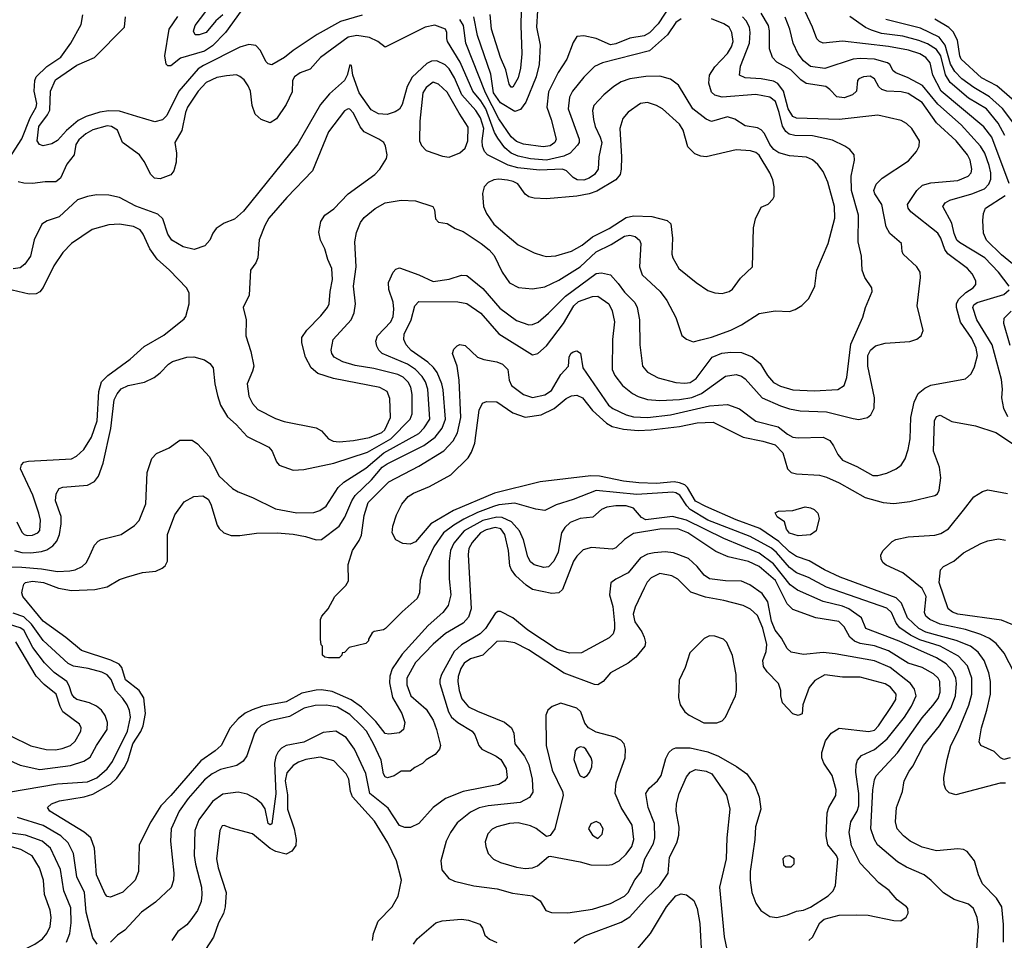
# Model space of a CAD drawing. Extents: x 997028 to 1115134, y 536408 to 618974.
# Tile 383 of 473: x 1064102 to 1069658, y 598976 to 604168. Entities that reach past the tile are written whole.
import ezdxf

# ---------------------------------------------------------------- set-up
doc = ezdxf.new("R2010")
doc.units = 0

msp = doc.modelspace()

# ---------------------------------------------------------------- linework, layer by layer
at = {"layer": '0CON10XD'}
for points in [[(1067029.3, 604315), (1067018.8, 604125), (1067039.7, 604025), (1067033.1, 603915), (1067015.8, 603845), (1066957.9, 603702.1), (1066928.2, 603661.8), (1066895, 603650), (1066815, 603699.3), (1066775.6, 603755), (1066760.7, 603860.7), (1066685, 604078.1), (1066664, 604185)], [(1066934.4, 604305), (1066930, 604135), (1066934.7, 603975), (1066927.5, 603895), (1066915, 603840.8), (1066885, 603788), (1066875, 603788), (1066864.7, 603804.7), (1066845.3, 603885.3), (1066815.4, 603955), (1066763.6, 604115), (1066757.4, 604197.4)], [(1065248.6, 604195), (1065208.8, 604161.2), (1065155, 604096.2), (1065115, 604082.2), (1065093, 604083), (1065083.3, 604103.3), (1065092.9, 604135), (1065188, 604262)], [(1067772.5, 604247.5), (1067705, 604144), (1067655, 604094.3), (1067625, 604076.8), (1067545, 604064.2), (1067465, 604031.8), (1067435, 604025.8), (1067355, 604062.1), (1067285, 604076.9), (1067246, 604074), (1067225, 604040), (1067189.6, 603945), (1067140.7, 603869.3), (1067085, 603762), (1067077.1, 603675), (1067100.3, 603605), (1067129.6, 603495), (1067121.5, 603475), (1067095, 603456.3), (1067055, 603450.6), (1066945.5, 603465.5), (1066905, 603481.9), (1066875, 603507.1), (1066805, 603608.6), (1066729.8, 603755), (1066619, 604035), (1066605.7, 604135.7), (1066585, 604168.4)], [(1064035, 601082.5), (1064115, 601079.8), (1064225, 601071.7), (1064315, 601056.3), (1064385, 601059.7), (1064415, 601065.9), (1064454.3, 601085), (1064476.7, 601105), (1064490.8, 601129.2), (1064523.8, 601205), (1064545, 601226.7), (1064562.7, 601237.3), (1064675, 601265.7), (1064750.8, 601315), (1064777, 601343), (1064813.1, 601436.9), (1064822.2, 601615), (1064847.3, 601692.7), (1064875, 601721.2), (1064945, 601753.8), (1065005, 601796.2), (1065075, 601796.2), (1065105, 601776.7), (1065173.6, 601703.6), (1065226.2, 601596.2), (1065302.9, 601525), (1065335, 601505.6), (1065415, 601474.3), (1065545, 601409.2), (1065666.2, 601386.2), (1065761.1, 601388.9), (1065795, 601399.2), (1065831.2, 601425), (1065899.9, 601530.1), (1065930.3, 601559.7), (1066055, 601638.3), (1066157.3, 601725), (1066354.7, 601835), (1066384.3, 601865.7), (1066416.1, 601915), (1066405.2, 602085), (1066391.6, 602125), (1066372.7, 602155), (1066334.7, 602195), (1066291.1, 602225), (1066148.1, 602285), (1066127.8, 602305), (1066117, 602327), (1066112.5, 602355), (1066121.8, 602385), (1066196, 602465), (1066208.7, 602495), (1066213.9, 602535), (1066210, 602575), (1066184.5, 602645.5), (1066182.2, 602685), (1066210, 602745), (1066225, 602760.8), (1066245, 602768.6), (1066355, 602730), (1066435, 602692.3), (1066525, 602705.4), (1066595, 602728.1), (1066625, 602725.6), (1066715, 602651.8), (1066810.7, 602540.7), (1066905, 602472.2), (1066975, 602447.8), (1066995, 602448.7), (1067027, 602463), (1067085, 602512.1), (1067181.3, 602608.7), (1067355, 602736.5), (1067385, 602739.6), (1067435, 602728.5), (1067479.6, 602679.6), (1067515, 602631.8), (1067572.3, 602572.3), (1067587.1, 602545), (1067599.6, 602475), (1067600.9, 602335), (1067616.7, 602215), (1067645, 602180), (1067705, 602147.5), (1067805, 602122.5), (1067855, 602117.3), (1067885, 602121.3), (1067919.2, 602145), (1068010, 602265), (1068063.4, 602286.6), (1068115, 602293.4), (1068175, 602290.4), (1068235, 602267.1), (1068279.5, 602229.5), (1068321, 602161), (1068355, 602122.5), (1068395, 602102.2), (1068465, 602080.3), (1068585, 602075.3), (1068717.6, 602082.4), (1068754.7, 602105.3), (1068769.9, 602150.1), (1068791.1, 602338.9), (1068860.3, 602489.7), (1068874, 602545), (1068912.5, 602635), (1068910.8, 602655), (1068870, 602715), (1068855.6, 602755), (1068851.9, 602835), (1068834, 602915), (1068835.3, 603064.7), (1068794.7, 603205), (1068794, 603285), (1068811.9, 603375), (1068810.8, 603405), (1068785.4, 603435.4), (1068758, 603455), (1068687.8, 603487.8), (1068575, 603512.6), (1068475, 603515.3), (1068442.9, 603522.9), (1068425, 603537.7), (1068406.7, 603566.7), (1068387.1, 603645), (1068367.2, 603707.2), (1068335, 603731.1), (1068255, 603746.6), (1068065, 603731.6), (1068025, 603742.5), (1068005, 603759.2), (1067990.5, 603810.5), (1067993.9, 603855), (1068025, 603902.1), (1068095, 603976.9), (1068118.3, 604015), (1068127.6, 604045), (1068120.5, 604095), (1068104.7, 604125), (1068075, 604144.8), (1068005, 604172)], [(1064041.9, 603385), (1064115, 603496.7), (1064160.4, 603615), (1064195.3, 603675), (1064198.4, 603695), (1064184.6, 603765), (1064187.5, 603825), (1064194.4, 603845), (1064256, 603904), (1064335, 603956), (1064390.3, 604035), (1064448.9, 604141.1), (1064458.9, 604195)], [(1067835, 604172.8), (1067805, 604151.5), (1067756.8, 604083.2), (1067655, 603992.4), (1067390, 603925), (1067345.3, 603904.7), (1067285, 603844.5), (1067221.2, 603765), (1067205, 603731.2), (1067196.7, 603665), (1067259.7, 603495), (1067259.3, 603475), (1067250.4, 603459.6), (1067207.5, 603415), (1067172.3, 603397.7), (1067075, 603375.7), (1066985, 603383), (1066915, 603398.8), (1066875, 603416), (1066840.2, 603445), (1066799.3, 603499.3), (1066781.6, 603531.6), (1066732.7, 603665), (1066705, 603709.6), (1066659, 603765), (1066588, 603928), (1066516.2, 604045), (1066512.5, 604062.5), (1066512.2, 604095), (1066504.2, 604115), (1066445, 604136.4), (1066390.8, 604125), (1066165, 604012.5), (1066122.5, 604045), (1066075, 604066.7), (1066005, 604079.2), (1065955, 604069.7), (1065799.5, 603955), (1065741.7, 603888.3), (1065685, 603868.2), (1065653.1, 603845), (1065642.2, 603825), (1065638.9, 603761.1), (1065605, 603690), (1065551.1, 603608.9), (1065515, 603586), (1065464.5, 603604.5), (1065431.4, 603635), (1065413.3, 603685), (1065404.6, 603765), (1065391.8, 603795), (1065368, 603828), (1065345, 603848.2), (1065325, 603856.1), (1065268.5, 603851.5), (1065215, 603841.5), (1065155, 603813.8), (1065109.7, 603765), (1065048.7, 603675), (1065037.1, 603645), (1065016.7, 603543.3), (1064978.2, 603475), (1064986, 603416), (1064984.6, 603365), (1064972.5, 603315), (1064955, 603293.1), (1064895, 603270.5), (1064862.9, 603275), (1064841.8, 603295), (1064805, 603368.9), (1064778.9, 603405), (1064683.1, 603475), (1064654.4, 603545), (1064620.8, 603565), (1064595, 603569.3), (1064515, 603547.6), (1064475, 603524.2), (1064435, 603490.8), (1064419.6, 603465), (1064408.9, 603405), (1064367.5, 603352.5), (1064331.5, 603275), (1064306.4, 603253.6), (1064245, 603253.8), (1064175, 603244.7), (1064125, 603245.3), (1064092.9, 603252.9)], [(1067140.4, 601165), (1067115.2, 601114.8), (1067085, 601082.9), (1067059.1, 601079.1), (1067005, 601092.9), (1066985, 601110), (1066969, 601139), (1066944.2, 601235), (1066922.2, 601285), (1066876.5, 601336.5), (1066825, 601360.5), (1066795, 601363.3), (1066715, 601342.9), (1066610.5, 601285), (1066551.7, 601215), (1066533.8, 601175), (1066525.9, 601115), (1066525.3, 601015), (1066535.3, 600925), (1066519.3, 600865), (1066490.4, 600825), (1066407.8, 600752.2), (1066259.7, 600590.3), (1066203, 600507), (1066190.8, 600465), (1066189.1, 600429.1), (1066205.5, 600345.5), (1066258.9, 600255), (1066275.4, 600205), (1066267.5, 600165), (1066245, 600145.5), (1066185, 600138.2), (1066165, 600142.3), (1066111.1, 600211.1), (1066031.2, 600291.2), (1065972.1, 600332.1), (1065865, 600378.8), (1065805, 600388.8), (1065775, 600386.8), (1065695, 600370), (1065605, 600320.2), (1065472.8, 600297.2), (1065413.1, 600276.9), (1065375, 600256.7), (1065334.3, 600225.7), (1065290, 600175), (1065239.6, 600075), (1065205, 600044), (1065125, 599989.3), (1064955, 599792.3), (1064898.2, 599735), (1064842.7, 599645), (1064775.6, 599515), (1064772.2, 599365), (1064753.9, 599316.1), (1064685, 599247.8), (1064615, 599218.9), (1064595, 599223.1), (1064585, 599236.9), (1064535.8, 599345), (1064524.7, 599495), (1064503.2, 599553.2), (1064465.7, 599585.7), (1064271.9, 599705), (1064258.6, 599725), (1064280.8, 599745), (1064326.9, 599763.1), (1064466, 599785), (1064515, 599800.5), (1064615, 599857.5), (1064649.6, 599890.4), (1064692, 599948), (1064712.2, 599987.8), (1064740.8, 600085), (1064786.5, 600153.5), (1064799.6, 600185), (1064811.6, 600255), (1064803.1, 600343.1), (1064775.9, 600385.9), (1064699.2, 600445), (1064678.2, 600515), (1064663.2, 600533.2), (1064616, 600556), (1064450.8, 600610.8), (1064363.2, 600683.2), (1064235, 600775.3), (1064120.5, 600915), (1064114.5, 600935), (1064118.9, 600955), (1064125.5, 600984.5), (1064135, 600994.3), (1064175, 601001.4), (1064236, 600995), (1064322, 600962), (1064395, 600948.7), (1064526.1, 600953.9), (1064595, 600970), (1064665, 601010.5), (1064705, 601024.5), (1064795, 601050.6), (1064871.2, 601058.8), (1064905.7, 601074.3), (1064922.3, 601087.7), (1064936.2, 601115), (1064936.9, 601265), (1064977.5, 601375), (1065030.1, 601449.9), (1065085, 601478.5), (1065135, 601482.1), (1065165, 601464.4), (1065180, 601435), (1065217.1, 601317.1), (1065227.7, 601297.7), (1065253.4, 601273.4), (1065295, 601260), (1065345, 601260), (1065437.6, 601272.4), (1065554.5, 601274.5), (1065645, 601267.1), (1065715, 601254.4), (1065775, 601234.4), (1065805, 601235.7), (1065905, 601311.1), (1065937.4, 601362.6), (1065975.7, 601455), (1065994.2, 601485), (1066087.2, 601572.8), (1066147.6, 601645), (1066175, 601664), (1066382.4, 601767.6), (1066446.5, 601813.5), (1066485.2, 601864.8), (1066504.4, 601915), (1066490.7, 602080.7), (1066484.7, 602115.3), (1066457.6, 602177.6), (1066437.2, 602207.2), (1066405, 602235.8), (1066311.9, 602301.9), (1066282.7, 602335), (1066269.1, 602365), (1066270.6, 602395), (1066311.9, 602475), (1066331.5, 602555), (1066355, 602578.8), (1066575, 602577.1), (1066625, 602566.7), (1066705, 602512.5), (1066805, 602397.1), (1066995, 602278.8), (1067025, 602286), (1067075, 602328.9), (1067170.9, 602455), (1067228.1, 602555), (1067255, 602579), (1067335, 602607.6), (1067365, 602608.5), (1067426.7, 602565), (1067445.3, 602525.3), (1067458.2, 602465), (1067446.2, 602365), (1067444.6, 602195), (1067460.7, 602160.7), (1067503.3, 602105), (1067559.9, 602059.9), (1067592.6, 602042.6), (1067645, 602026.7), (1067715, 602021.2), (1067825, 602026.5), (1067895, 602037), (1067949.9, 602060.1), (1068085, 602158.2), (1068145, 602167.1), (1068175, 602158.2), (1068195, 602142.5), (1068291.1, 602035), (1068395, 601990.6), (1068445, 601973.4), (1068505, 601962.9), (1068654, 601956), (1068805, 601919.1), (1068837.4, 601912.6), (1068885, 601924.2), (1068905, 601938.8), (1068923.6, 601976.4), (1068926.2, 602035), (1068887.5, 602215), (1068888.1, 602275), (1068902, 602305), (1068931.5, 602328.5), (1068985, 602343.3), (1069125, 602353.3), (1069164.4, 602365.6), (1069188.8, 602385), (1069200, 602415), (1069165.8, 602555), (1069185.7, 602714.3), (1069182.5, 602745), (1069164, 602775), (1069087.5, 602845), (1069080.7, 602860.7), (1069077.5, 602905), (1069012.6, 602962.6), (1068990.6, 603000.6), (1068966.5, 603125), (1068927.8, 603185), (1068921.5, 603205), (1068935, 603240), (1068968.6, 603275), (1069117.3, 603372.7), (1069162.9, 603425), (1069177.1, 603455), (1069180, 603485), (1069135.3, 603555.3), (1069105, 603582.9), (1069075, 603598.9), (1068945, 603630.4), (1068725, 603605.8), (1068485, 603613.2), (1068465, 603621.9), (1068437.3, 603665), (1068411.6, 603765), (1068379, 603809), (1068355, 603821.4), (1068285, 603834.8), (1068195, 603840), (1068164.4, 603855), (1068169.6, 603905), (1068220, 604035), (1068223.6, 604096.4), (1068220.9, 604125), (1068202.1, 604162.1), (1068181.2, 604185)], [(1066035, 604192.8), (1065912.1, 604157.9), (1065780.8, 604085), (1065645.3, 603994.7), (1065596.9, 603955), (1065525, 603913.9), (1065505, 603919.1), (1065491.5, 603931.5), (1065461.5, 603995), (1065435, 604023.1), (1065395, 604027.8), (1065345, 604012.5), (1065139.6, 603910.4), (1065109.9, 603890.1), (1065000.3, 603765), (1064931.6, 603628.4), (1064907.4, 603602.6), (1064865, 603592.7), (1064762.8, 603622.8), (1064665, 603651.6), (1064605, 603653.9), (1064555, 603647), (1064477.3, 603622.7), (1064431.3, 603598.7), (1064366.9, 603543.1), (1064315, 603486.8), (1064282.8, 603467.2), (1064235, 603455.7), (1064213.8, 603465), (1064201.6, 603485), (1064210.8, 603565), (1064259.3, 603630.7), (1064271.7, 603658.3), (1064276.6, 603765), (1064305, 603829.6), (1064425, 603910.8), (1064525, 603955.6), (1064694, 604125), (1064700, 604185)], [(1065352.2, 604217.8), (1065263.3, 604096.7), (1065189.3, 604020.7), (1065145, 603990.4), (1065008.7, 603951.3), (1064955, 603908), (1064938.3, 603908.3), (1064927.7, 603917.7), (1064921.4, 603965), (1064945.4, 604115), (1064994.8, 604185.2)], [(1068694.6, 601765), (1068717.9, 601715), (1068744.1, 601684.1), (1068825, 601648.5), (1068915, 601597.9), (1068945, 601597.1), (1068995, 601610), (1069048, 601635), (1069075, 601655.8), (1069098.6, 601691.4), (1069115.5, 601745), (1069127.1, 601805), (1069129.6, 601925), (1069149.7, 602010.3), (1069170.9, 602059.1), (1069210, 602090), (1069243.6, 602106.4), (1069437.9, 602142.1), (1069470, 602170), (1069490.2, 602209.8), (1069505.8, 602274.2), (1069499.5, 602315), (1069475, 602369.5), (1069411.4, 602461.4), (1069387.7, 602545), (1069388.8, 602565), (1069399.5, 602590.5), (1069441.2, 602628.8), (1069481.5, 602655), (1069496.2, 602675), (1069497.1, 602695), (1069477.3, 602735), (1069449.5, 602765), (1069338.5, 602848.5), (1069322.4, 602872.4), (1069300.4, 602935), (1069282.8, 602965), (1069130, 603085), (1069114.6, 603105), (1069111.2, 603125), (1069165, 603205.6), (1069195.8, 603235), (1069242.5, 603247.5), (1069395, 603261.9), (1069454.2, 603285.8), (1069470.4, 603305), (1069474.6, 603325), (1069464.6, 603375), (1069450.3, 603405), (1069385.3, 603485), (1069275, 603586.8), (1069195, 603701.8), (1069115, 603751.8), (1069075, 603760.5), (1068995.7, 603765.7), (1068967.5, 603775), (1068949.4, 603789.4), (1068924.4, 603835), (1068901.4, 603848.6), (1068863.4, 603846.6), (1068836, 603835), (1068829.2, 603825), (1068822.9, 603765), (1068800.8, 603745), (1068755, 603727.5), (1068712.7, 603732.8), (1068673.8, 603775), (1068650.3, 603790.3), (1068539, 603809), (1068508.8, 603828.8), (1068453.1, 603885), (1068375, 603929.2), (1068349.1, 603955), (1068333.6, 604003.6), (1068333.2, 604105), (1068327.4, 604135), (1068286.4, 604205)], [(1069684.4, 602665), (1069624.6, 602745), (1069547.7, 602825), (1069405, 602910.9), (1069390.7, 602925), (1069375, 602962), (1069360.9, 603020.9), (1069310.5, 603115), (1069324.4, 603135), (1069350.5, 603149.5), (1069475, 603185.2), (1069545.2, 603214.8), (1069570.2, 603239.8), (1069581.3, 603268.7), (1069581.1, 603305), (1069572.3, 603345), (1069547.8, 603415), (1069524.2, 603454.2), (1069414.7, 603575), (1069282.2, 603692.2), (1069196.8, 603796.8), (1069115, 603840.3), (1069045, 603867.5), (1069029.7, 603879.7), (1069012, 603915), (1068998, 603925), (1068925, 603944.8), (1068845, 603949.6), (1068805, 603945.2), (1068645, 603892.8), (1068565, 603904.2), (1068525, 603935.3), (1068495.3, 603975), (1068466.4, 604035), (1068447.8, 604115), (1068422.1, 604182.1)], [(1069685.7, 603245), (1069586.5, 603505), (1069542.9, 603562.9), (1069301.2, 603765), (1069253.5, 603855), (1069240, 603925), (1069214.6, 603955), (1069181.8, 603975), (1069116.9, 603996.9), (1069005, 604016.7), (1068745, 604047.3), (1068635, 604035.5), (1068614.7, 604044.7), (1068599.8, 604059.8), (1068575.3, 604125), (1068535, 604213.3)], [(1069661.6, 603515), (1069623.4, 603585), (1069556.4, 603665), (1069455, 603725.6), (1069353, 603813), (1069326.8, 603856.8), (1069298.7, 603965), (1069275, 603999.8), (1069225, 604031.3), (1069175, 604050.4), (1069084.3, 604074.3), (1068965, 604090.3), (1068908.2, 604108.2), (1068874.5, 604124.5), (1068786.9, 604186.9)], [(1069716.5, 603575), (1069647.3, 603667.3), (1069575, 603732.4), (1069485, 603786), (1069417.7, 603835), (1069378.5, 603875), (1069355, 603917.3), (1069323.8, 604023.8), (1069290, 604070), (1069185, 604121), (1068989, 604169)], [(1069743.2, 603685), (1069614.8, 603794.8), (1069529.5, 603839.5), (1069415, 603944.6), (1069405.9, 603965), (1069393.4, 604053.4), (1069368.7, 604098.7), (1069344.8, 604124.8), (1069265, 604170.4)], [(1066099.8, 602200.2), (1065995, 602218.2), (1065925, 602238), (1065875.7, 602265.7), (1065863.1, 602285), (1065860.4, 602305), (1065870, 602365), (1065973.3, 602475), (1065989.5, 602515), (1065997.5, 602565), (1065985.4, 602665), (1066000, 602775), (1065992.3, 602915), (1066003, 602967), (1066025.9, 603024.1), (1066045, 603051.9), (1066107.3, 603102.7), (1066165, 603134.6), (1066255, 603150.5), (1066335, 603146.5), (1066433.9, 603113.9), (1066443.3, 603095), (1066448.8, 603045), (1066465, 603026.7), (1066515, 603018), (1066560, 602990), (1066605, 602974.4), (1066705.6, 602905), (1066750.6, 602870.6), (1066778.5, 602838.5), (1066824.2, 602744.2), (1066865, 602684.4), (1066917.4, 602657.4), (1066995, 602650.5), (1067065, 602662.1), (1067145, 602699.3), (1067265, 602774.7), (1067355, 602859.5), (1067440.1, 602899.9), (1067515, 602946.5), (1067545, 602952.2), (1067574.2, 602945), (1067599.1, 602925), (1067607.1, 602905), (1067599.6, 602775), (1067615, 602730), (1067715.5, 602635), (1067753.8, 602585), (1067805, 602488.8), (1067837.6, 602387.6), (1067865, 602365.8), (1067902.1, 602352.1), (1067945, 602362.7), (1068005, 602377.2), (1068115, 602418), (1068175, 602447.7), (1068275, 602510.4), (1068364.7, 602525.3), (1068445, 602522.5), (1068477.2, 602532.8), (1068514.5, 602555.5), (1068554, 602595), (1068588.8, 602665), (1068600, 602755), (1068664.4, 602905), (1068700.6, 603049.4), (1068699.3, 603115), (1068662, 603252), (1068635, 603311.4), (1068605, 603351.9), (1068575, 603378.5), (1068542.4, 603392.4), (1068445, 603399.6), (1068385, 603418), (1068356.5, 603436.5), (1068335, 603464.6), (1068305, 603525.5), (1068285, 603547.3), (1068265, 603558.5), (1068195, 603568.5), (1068137.3, 603607.3), (1068095, 603620), (1068005, 603594.6), (1067975, 603606.6), (1067900.4, 603665), (1067819.4, 603799.4), (1067775, 603832.5), (1067715, 603849.1), (1067635, 603846.9), (1067545, 603835.4), (1067495, 603817.3), (1067455, 603791.5), (1067398.1, 603745), (1067342.1, 603685), (1067334.6, 603655), (1067339.3, 603605), (1067349.1, 603565), (1067378.1, 603505), (1067385.9, 603475), (1067369.2, 603395), (1067365.4, 603325), (1067346.2, 603295), (1067315.5, 603275), (1067285, 603263.5), (1067248, 603265), (1067225, 603278.4), (1067186.9, 603315), (1067165, 603324.4), (1067035, 603320.3), (1066913.2, 603333.2), (1066858.5, 603348.5), (1066742.2, 603405), (1066724.3, 603424.3), (1066713.2, 603455), (1066710.9, 603485), (1066720.6, 603555), (1066702.3, 603615), (1066675, 603655.3), (1066597.3, 603745), (1066555, 603840.8), (1066525, 603890.8), (1066503.1, 603913.1), (1066455, 603935.3), (1066425.2, 603934.8), (1066399.5, 603920.5), (1066316.8, 603843.2), (1066288.5, 603791.5), (1066260.9, 603689.1), (1066245, 603663.8), (1066221.3, 603648.7), (1066175, 603633.5), (1066127.3, 603637.2), (1066085, 603659.1), (1066017.1, 603755), (1065982.5, 603855), (1065975, 603910), (1065965, 603912.5), (1065950.6, 603855), (1065934.5, 603825), (1065850.1, 603749.9), (1065799.9, 603690.1), (1065671.3, 603468.7), (1065365, 603088.1), (1065315, 603042.2), (1065255, 603020.6), (1065210, 602990), (1065191.4, 602965), (1065174.2, 602925), (1065147.4, 602892.6), (1065087.4, 602872.6), (1065025, 602887.5), (1064960.6, 602925), (1064937.6, 602957.6), (1064909.7, 603045), (1064881.7, 603071.7), (1064757, 603117), (1064665, 603164.4), (1064605, 603178.5), (1064535, 603180), (1064485, 603171.5), (1064428.6, 603151.4), (1064325, 603055.6), (1064257.2, 603032.8), (1064227.5, 603015), (1064183.1, 602926.9), (1064162.7, 602835), (1064130.8, 602789.2), (1064105, 602769.5), (1064065, 602762.5)], [(1066525, 603393.1), (1066585, 603416.7), (1066615, 603444.4), (1066630.8, 603485), (1066632.4, 603562.4), (1066580.9, 603640.9), (1066515, 603760), (1066465, 603805.3), (1066435, 603815.3), (1066395, 603786), (1066377.4, 603755), (1066360.4, 603595), (1066357.5, 603485), (1066368.6, 603458.6), (1066395, 603430.8), (1066487.6, 603397.6), (1066525, 603393.1)], [(1068065, 602624.6), (1068105, 602634.5), (1068125, 602648.1), (1068168.8, 602711.2), (1068236, 602775), (1068242.5, 602995), (1068254.3, 603045), (1068285, 603110), (1068325, 603127.5), (1068352.5, 603155), (1068359.3, 603170.7), (1068360, 603225), (1068351.9, 603265), (1068334.6, 603305), (1068275, 603404.5), (1068255, 603418.9), (1068225, 603429.3), (1068145, 603434.7), (1067975.4, 603395.4), (1067945, 603398.5), (1067911.5, 603411.5), (1067871.9, 603451.9), (1067845.4, 603545), (1067825, 603579.4), (1067730, 603665), (1067695, 603684.4), (1067645, 603700.4), (1067604.7, 603695.3), (1067535, 603646.9), (1067505, 603610), (1067488, 603555), (1067497.1, 603395), (1067496.5, 603325), (1067490.3, 603295), (1067466, 603264), (1067359.2, 603200.8), (1067315, 603185.7), (1067245, 603173.2), (1067075, 603157), (1067005, 603161.3), (1066975, 603169.7), (1066954.5, 603184.5), (1066912.5, 603242.5), (1066886.4, 603256.4), (1066855, 603263.5), (1066805, 603269.2), (1066776.7, 603265), (1066745, 603249.4), (1066723.8, 603226.2), (1066712.6, 603187.4), (1066718.2, 603115), (1066735.5, 603075), (1066778.2, 603015), (1066915, 602898.9), (1067005, 602853.1), (1067052.5, 602837.5), (1067075, 602832.5), (1067126.6, 602836.6), (1067215, 602863.2), (1067275, 602896.5), (1067335, 602944.3), (1067428.8, 602991.2), (1067525, 603051.9), (1067565, 603061.8), (1067668.8, 603058.8), (1067755.9, 603035.9), (1067775.9, 603015.9), (1067785.8, 602935), (1067782.2, 602845), (1067787.1, 602825), (1067822, 602765), (1067918.8, 602685), (1067985, 602640), (1068025, 602626.7), (1068065, 602624.6)], [(1065905, 601787.6), (1065985, 601794.7), (1066075, 601811.9), (1066145, 601840.5), (1066162.4, 601855), (1066194.4, 601925), (1066191.5, 602031.5), (1066175, 602071.5), (1066135, 602094.6), (1065873.6, 602143.6), (1065785, 602173.1), (1065746.5, 602205), (1065715.3, 602265.3), (1065693.5, 602345), (1065694.4, 602375), (1065722.3, 602417.7), (1065802.1, 602497.9), (1065838.5, 602545), (1065847.5, 602565), (1065853.1, 602635), (1065866.9, 602703.1), (1065863.6, 602765), (1065841.5, 602815), (1065824.6, 602875), (1065798.9, 602925), (1065790.3, 602970.3), (1065800.7, 603029.3), (1065824, 603065), (1065875, 603100.8), (1065955, 603186.7), (1066105.8, 603295), (1066134.2, 603325), (1066172, 603385), (1066175.9, 603405.9), (1066166.2, 603455), (1066156.2, 603475), (1066128, 603495), (1066045, 603535.5), (1066023.5, 603563.5), (1065985, 603640), (1065965, 603663.5), (1065954.7, 603665.3), (1065935, 603654.4), (1065844.1, 603535.9), (1065755, 603315.8), (1065608.9, 603165), (1065508.3, 603048.3), (1065485, 603008), (1065452.8, 602927.2), (1065445.6, 602825), (1065435, 602796.7), (1065404, 602755), (1065396.1, 602613.9), (1065363.3, 602545), (1065380, 602475), (1065378.6, 602385), (1065407.1, 602297.1), (1065422.7, 602215), (1065416.2, 602185), (1065384.8, 602115.2), (1065394.8, 602044.8), (1065415, 602003.1), (1065445, 601969.5), (1065545, 601919.1), (1065595, 601901.8), (1065775, 601866.2), (1065805, 601849.5), (1065844.4, 601805), (1065870.4, 601790.4), (1065905, 601787.6)], [(1069755, 602750.5), (1069642.3, 602842.3), (1069557.5, 602925), (1069541.1, 602965), (1069536.9, 603035), (1069539.5, 603075), (1069551.1, 603105), (1069663.1, 603176.9)], [(1064086.9, 601336.9), (1064115, 601278.5), (1064127.8, 601265), (1064145, 601258.6), (1064175, 601260.8), (1064204.4, 601275), (1064215, 601288), (1064219.1, 601345), (1064210.9, 601385), (1064176.9, 601486.9), (1064106.2, 601635), (1064111.7, 601658.3), (1064125, 601673.3), (1064151.2, 601678.8), (1064395, 601690.8), (1064423.6, 601706.4), (1064464.5, 601745), (1064506.4, 601813.6), (1064539, 601905), (1064549.2, 602070.8), (1064564.3, 602125.7), (1064598.7, 602161.3), (1064725, 602253.5), (1064805.3, 602324.7), (1064915, 602389.4), (1065029.5, 602480.5), (1065040, 602495), (1065058.8, 602565), (1065058.8, 602625), (1065044.3, 602654.3), (1064947.1, 602755), (1064877.5, 602817.5), (1064836.4, 602876.4), (1064798.7, 602958.7), (1064782, 602982), (1064745, 603000.8), (1064665, 603015.4), (1064605, 603010.5), (1064511.2, 602985), (1064395, 602905.5), (1064346.5, 602855), (1064295, 602780), (1064235, 602657.5), (1064215, 602634), (1064195, 602622), (1064155, 602620), (1063995, 602657.9)], [(1069677.5, 601927.5), (1069655.8, 601975), (1069644.5, 602035), (1069648.2, 602085), (1069641.3, 602138.7), (1069588.8, 602335), (1069503.1, 602475), (1069480.7, 602545), (1069485, 602560), (1069505, 602572.8), (1069655, 602617.9), (1069684.4, 602645)], [(1069690.1, 602330.1), (1069654.2, 602455), (1069656.9, 602485), (1069696.1, 602523.9)], [(1069665, 599862), (1069635, 599863.3), (1069385, 599797.5), (1069347.3, 599807.3), (1069327.3, 599827.3), (1069318, 599855), (1069317.1, 599895), (1069335.6, 599995.6), (1069355.4, 600075), (1069397.6, 600155), (1069457.3, 600302.7), (1069473.8, 600365), (1069474.3, 600455), (1069450.5, 600525), (1069398.6, 600578.6), (1069295.1, 600635.1), (1069181.2, 600671.2), (1069127.8, 600697.8), (1069068.4, 600738.4), (1069047.5, 600765), (1069021.2, 600825), (1068995, 600849.6), (1068655, 600967.8), (1068552.5, 601022.5), (1068485, 601048.4), (1068445, 601077.8), (1068373.1, 601163.1), (1068345, 601187.2), (1068224.4, 601254.4), (1067984.2, 601345), (1067885.9, 601405.9), (1067866, 601426), (1067826.9, 601486.9), (1067805, 601500.3), (1067786.6, 601503.4), (1067585, 601491.1), (1067355, 601512.7), (1067225, 601461.3), (1067128.5, 601431.5), (1067065, 601400.6), (1067015, 601406.7), (1066895, 601441.2), (1066805, 601431.5), (1066775, 601422.4), (1066685, 601389.4), (1066608.7, 601351.3), (1066551.7, 601318.3), (1066494.1, 601275), (1066438.8, 601195), (1066382.2, 601075), (1066362.2, 601007.8), (1066358, 600935), (1066345, 600904), (1066260.5, 600829.5), (1066166.7, 600735), (1066155, 600726.7), (1066103, 600717), (1066090.7, 600709.3), (1066070, 600675), (1066070, 600665), (1066055, 600650), (1065961.7, 600628.3), (1065935, 600600), (1065921.7, 600598.3), (1065920, 600585), (1065905, 600570), (1065845, 600570), (1065823, 600573), (1065810, 600585), (1065810, 600635), (1065803, 600643), (1065800, 600675), (1065800, 600785), (1065806.4, 600803.6), (1065843.3, 600845), (1065881.2, 600915), (1065943, 600977), (1065957.3, 601002.7), (1065955.6, 601095), (1065980.6, 601175), (1066018.3, 601231.8), (1066029.9, 601260.1), (1066045, 601371.2), (1066068.4, 601445), (1066185, 601561.3), (1066355, 601649.4), (1066495, 601736), (1066547.9, 601792.1), (1066572.5, 601837.5), (1066590.9, 601925), (1066582.2, 602135), (1066570.6, 602215), (1066544, 602285), (1066550.8, 602309.2), (1066570.8, 602329.2), (1066586.1, 602336.1), (1066615, 602331.2), (1066685, 602264.4), (1066721.1, 602251.1), (1066795, 602239.3), (1066826.7, 602225), (1066857.3, 602195), (1066864.6, 602135), (1066877.3, 602105), (1066945, 602054.1), (1066995, 602037.6), (1067065, 602053), (1067102.5, 602077.5), (1067155, 602167.5), (1067198, 602215), (1067202, 602265), (1067212.5, 602285), (1067225, 602294.2), (1067245, 602300), (1067267.2, 602287.2), (1067279.4, 602205), (1067424.6, 601994.6), (1067449.6, 601975), (1067525, 601939.3), (1067565, 601928.2), (1067645, 601924), (1067775, 601939.2), (1067995, 601990.6), (1068095, 601998), (1068162.7, 601972.7), (1068255, 601904.7), (1068381.2, 601871.2), (1068435, 601829.7), (1068465, 601814.1), (1068495, 601810), (1068635, 601814.6), (1068674.2, 601794.2), (1068694.6, 601765)], [(1064072.9, 601175), (1064115, 601163.4), (1064165, 601161.1), (1064225, 601169.2), (1064255, 601178), (1064289.8, 601200.2), (1064312.1, 601227.9), (1064327.1, 601265), (1064337.1, 601325), (1064336.4, 601366.4), (1064304.7, 601455.3), (1064307.7, 601495), (1064324.3, 601525), (1064345, 601531.9), (1064485, 601543.3), (1064525, 601564.3), (1064547, 601593), (1064572.5, 601667.5), (1064616.6, 601863.4), (1064636, 602024), (1064651.3, 602058.7), (1064675, 602086.1), (1064715, 602104.6), (1064806.6, 602123.4), (1064860.6, 602149.4), (1064895, 602175.6), (1064941.9, 602225), (1064965, 602239.5), (1065044.4, 602264.4), (1065085, 602267.3), (1065145, 602250), (1065175, 602228.9), (1065194.4, 602205), (1065203.3, 602115), (1065218, 602048), (1065235, 601993.8), (1065275, 601928), (1065324.3, 601885), (1065385, 601816.5), (1065507.1, 601757.1), (1065526.5, 601735), (1065550.6, 601675), (1065566.3, 601656.3), (1065645, 601626.9), (1065705, 601630.6), (1065875, 601666.7), (1066065, 601728.3), (1066195.4, 601804.6), (1066305.4, 601915), (1066316.8, 601945), (1066316.4, 602055), (1066309.2, 602095), (1066293.9, 602123.9), (1066265, 602151.4), (1066235, 602167.7), (1066099.8, 602200.2)], [(1069691.2, 600005), (1069655, 599995.7), (1069636, 600005), (1069600.7, 600040.7), (1069524.4, 600075), (1069515.5, 600095), (1069528.9, 600175), (1069560, 600275), (1069579.3, 600365), (1069579.1, 600435), (1069569.7, 600485), (1069544.1, 600555), (1069511, 600601), (1069466.4, 600635), (1069387, 600667), (1069215, 600714.6), (1069175.3, 600735), (1069110.7, 600795), (1069076.8, 600876.8), (1069047, 600907), (1068731.4, 601025), (1068643.5, 601065), (1068556.3, 601116.3), (1068485, 601140.5), (1068445, 601167.5), (1068385.7, 601225.7), (1068278.4, 601298.4), (1068145, 601348), (1067973.3, 601423.3), (1067915, 601453), (1067869.9, 601529.9), (1067854.2, 601544.2), (1067825, 601556.9), (1067795, 601561.2), (1067695, 601553), (1067595, 601555.2), (1067508.8, 601565), (1067372.9, 601592.9), (1067325.2, 601594.8), (1067038.1, 601561.9), (1066781.6, 601498.4), (1066549.7, 601400.3), (1066422.1, 601325), (1066335, 601222.7), (1066305, 601210.5), (1066263.8, 601213.8), (1066225, 601234.4), (1066204.7, 601274.7), (1066207.6, 601312.4), (1066227.5, 601375), (1066257.8, 601435), (1066295, 601479.5), (1066325, 601498.5), (1066415, 601535.4), (1066535, 601601.8), (1066633.1, 601696.9), (1066651.3, 601728.7), (1066669.3, 601780.7), (1066694.1, 601965), (1066713.1, 602005), (1066735.4, 602014.6), (1066795, 602012.9), (1066885, 601951.2), (1066955, 601927.2), (1067045, 601939.4), (1067117.5, 601975), (1067185, 602031.2), (1067215, 602046.2), (1067245, 602051.2), (1067278.2, 602035), (1067333.5, 601963.5), (1067413.1, 601893.1), (1067444.4, 601874.4), (1067508.2, 601858.2), (1067591, 601851), (1067664.8, 601854.8), (1067825, 601873.3), (1067925, 601894.7), (1068015, 601897.5), (1068185, 601813.2), (1068295, 601791.6), (1068365, 601769.7), (1068408.2, 601725), (1068434.2, 601635), (1068455, 601614.7), (1068485, 601606.9), (1068615, 601598.6), (1068655, 601588.1), (1068726.5, 601556.5), (1068872.9, 601472.9), (1068975, 601444.6), (1069035, 601440.4), (1069125, 601451.8), (1069265.6, 601484.4), (1069280, 601495), (1069290, 601515), (1069299.5, 601585), (1069292.9, 601645), (1069258.7, 601735), (1069264.1, 601905), (1069275, 601930), (1069295, 601937.5), (1069361.9, 601901.9), (1069495, 601877.7), (1069609.1, 601839.1), (1069755, 601743.3)], [(1069741.8, 600431.8), (1069656.2, 600596.2), (1069610.9, 600650.9), (1069575, 600677.5), (1069525, 600700.5), (1069438.2, 600728.2), (1069295, 600759.5), (1069236.8, 600785), (1069215.3, 600805), (1069207.5, 600825), (1069217.4, 600915), (1069195, 600960.4), (1069085, 601048.6), (1068991.2, 601091.2), (1068973.3, 601105), (1068962.5, 601125), (1068960.7, 601149.3), (1068973.3, 601175), (1069025, 601226.2), (1069045, 601236.2), (1069115, 601251.4), (1069265, 601260.5), (1069299.8, 601270.2), (1069343.3, 601296.7), (1069427.1, 601402.9), (1069485, 601478), (1069535, 601508), (1069564.2, 601515.8), (1069675.5, 601495.5)], [(1069652.5, 598965), (1069653.3, 599065), (1069642.9, 599165), (1069614.2, 599214.2), (1069534.3, 599294.3), (1069511.8, 599345), (1069490, 599425), (1069447.3, 599477.3), (1069427.5, 599487.5), (1069395, 599491.9), (1069275, 599481.5), (1069195, 599501.8), (1069127.1, 599535), (1069089.4, 599565), (1069053.3, 599605), (1069042.9, 599645), (1069049.6, 599725), (1069083.1, 599815), (1069091.8, 599875), (1069120.8, 599929.3), (1069141.7, 599958.2), (1069201.5, 600075), (1069292.8, 600185), (1069356.2, 600285), (1069383, 600355), (1069388.9, 600425), (1069384.8, 600455), (1069365.3, 600495), (1069329.7, 600535), (1069275, 600569), (1069065, 600662.3), (1068876, 600735), (1068851.4, 600795), (1068780.4, 600845), (1068745, 600860.4), (1068635, 600886.2), (1068491.2, 600951.2), (1068450.1, 600980.1), (1068355, 601099.6), (1068275, 601160.2), (1068075, 601242.4), (1067865, 601346.5), (1067785, 601367.1), (1067635, 601347.5), (1067610.8, 601360.8), (1067565, 601413.2), (1067525, 601426.7), (1067465, 601426.9), (1067415, 601418.2), (1067384.3, 601405), (1067336.8, 601363.2), (1067265, 601355.9), (1067208.1, 601331.9), (1067177.5, 601305), (1067159.6, 601275), (1067140.4, 601165)], [(1068495, 601256.4), (1068445, 601272.3), (1068428.5, 601295), (1068416.9, 601336.9), (1068376.7, 601365), (1068363.9, 601386.1), (1068383.9, 601396.1), (1068465, 601400), (1068535, 601420), (1068565, 601416), (1068585.7, 601405.7), (1068605.7, 601385.7), (1068614, 601355), (1068596, 601285), (1068565, 601262.2), (1068495, 601256.4)], [(1069501.4, 598898.6), (1069512.1, 599055), (1069504.5, 599105), (1069484.4, 599155), (1069455, 599179.5), (1069375, 599206.9), (1069315, 599243.1), (1069245, 599314.4), (1069205.3, 599345.3), (1069105, 599388.2), (1069055, 599419.6), (1068942.3, 599515), (1068924.7, 599544.7), (1068904.6, 599605), (1068916.2, 599825), (1068925, 599881.2), (1068935, 599904.3), (1069055.6, 600034.4), (1069195, 600230), (1069255, 600300.9), (1069285, 600339.5), (1069295.8, 600375), (1069294.1, 600435), (1069284, 600455), (1069259, 600479), (1069195, 600514.2), (1069115, 600539.3), (1069005, 600608.8), (1068925, 600636), (1068845, 600651), (1068813, 600663), (1068785.7, 600685.7), (1068754.6, 600744.6), (1068724.4, 600774.4), (1068595.2, 600795.2), (1068465, 600841.1), (1068433.3, 600873.3), (1068366, 601005), (1068275, 601083.8), (1068215, 601113.3), (1068099.7, 601139.7), (1068029.7, 601169.7), (1067872.9, 601275), (1067815, 601297.4), (1067715, 601295.2), (1067565, 601270), (1067515, 601236.7), (1067465, 601189.5), (1067447.9, 601182.1), (1067327.7, 601192.3), (1067282, 601178), (1067245, 601142.5), (1067226.3, 601115), (1067165, 600953.8), (1067145, 600935.8), (1067105, 600932.9), (1066995, 600955.5), (1066959.6, 600979.6), (1066902.3, 601032.3), (1066877.3, 601065), (1066868.2, 601088.2), (1066860.3, 601175), (1066839.8, 601265), (1066816.3, 601296.3), (1066785.5, 601304.5), (1066735, 601291.4), (1066702.8, 601275), (1066655, 601219.6), (1066636.7, 601185), (1066631.8, 601151.8), (1066649.4, 600845), (1066635, 600798.1), (1066604.4, 600765.6), (1066505, 600707.2), (1066435, 600646.1), (1066335, 600542.5), (1066286.2, 600455), (1066286.6, 600416.6), (1066309.7, 600355), (1066395, 600280), (1066435, 600218.6), (1066454.6, 600165.4), (1066475.7, 600075), (1066470, 600055), (1066446.7, 600025), (1066395, 599993.3), (1066375, 599973.3), (1066331.7, 599951.7), (1066305, 599930), (1066255, 599930), (1066215, 599903.8), (1066177, 599893), (1066165, 599898), (1066155.5, 599915.5), (1066141.2, 599991.2), (1066098.1, 600085), (1066058.1, 600155), (1066031.4, 600185), (1065965, 600248.9), (1065895, 600290.2), (1065832.4, 600302.4), (1065769.2, 600300.8), (1065706.9, 600285), (1065625, 600238.1), (1065515, 600214.3), (1065465, 600188), (1065439.6, 600165), (1065427.7, 600145), (1065383.9, 600016.1), (1065362.6, 599987.4), (1065327.1, 599962.9), (1065235, 599938.6), (1065187.3, 599915), (1065145, 599880.7), (1065053.5, 599776.5), (1065002.5, 599705), (1064957.2, 599605), (1064953.3, 599535), (1064972.3, 599355), (1064969.5, 599315), (1064956.2, 599273.8), (1064868.1, 599191.9), (1064788.6, 599135), (1064695, 599034), (1064653.3, 599005), (1064614.1, 598965.9)], [(1069706.1, 600756.1), (1069641.9, 600781.9), (1069395, 600816), (1069365, 600826.2), (1069341.5, 600845), (1069290.4, 600995), (1069297.5, 601065), (1069315.5, 601084.5), (1069372, 601115), (1069428, 601162), (1069525, 601214.3), (1069565, 601228.6), (1069625, 601239.4), (1069665, 601231.9)], [(1068554.5, 598975.5), (1068576.2, 598993.8), (1068616.7, 599075), (1068640.5, 599095), (1068725, 599118.4), (1068825, 599120.7), (1068888.8, 599118.8), (1069035, 599088.8), (1069073.6, 599086.4), (1069103.9, 599106.1), (1069115, 599130), (1069113.8, 599155), (1069106, 599165), (1069053.8, 599203.8), (1069007.4, 599257.4), (1068950.2, 599300.2), (1068845, 599411.9), (1068795, 599508.6), (1068782.5, 599585), (1068792.6, 599645), (1068828.1, 599705), (1068836.6, 599735), (1068836.6, 599805), (1068820.3, 599925), (1068821.1, 599965), (1068828.5, 599991.5), (1068852, 600018), (1068925, 600052.7), (1068997.7, 600112.3), (1069095.4, 600234.6), (1069133.2, 600296.8), (1069160.3, 600355), (1069151.8, 600391.8), (1069128.2, 600425), (1069013.9, 600513.9), (1068925, 600551.9), (1068702.7, 600592.7), (1068635, 600599.7), (1068525, 600587.5), (1068455, 600601.8), (1068431.7, 600621.8), (1068400.6, 600680.6), (1068365, 600725.5), (1068345, 600776.9), (1068322.9, 600885), (1068291.4, 600931.4), (1068221, 600981), (1068175, 601002.3), (1068085, 601002.8), (1067995, 601014), (1067964.8, 601034.7), (1067923.8, 601083.8), (1067875, 601129.2), (1067791.7, 601161.7), (1067745, 601166.7), (1067681.9, 601161.9), (1067645, 601154.7), (1067605.9, 601134.1), (1067535, 601047.7), (1067466.3, 601013.7), (1067438.3, 600991.7), (1067430, 600925), (1067448.7, 600858.7), (1067459.2, 600765), (1067459, 600731), (1067450.4, 600705), (1067427.4, 600682.6), (1067271.8, 600598.2), (1067203.9, 600596.1), (1067135, 600616.2), (1066968.5, 600725), (1066885, 600795.5), (1066815, 600830.5), (1066800.2, 600829.8), (1066785, 600819.4), (1066729.6, 600735), (1066700.4, 600705), (1066595, 600641.8), (1066554.2, 600605.8), (1066482.2, 600475), (1066471.9, 600445), (1066471.9, 600425), (1066521.9, 600265), (1066538.7, 600235), (1066573.7, 600203.7), (1066655.5, 600155), (1066669.6, 600135), (1066692.2, 600075), (1066710, 600055), (1066790, 600015), (1066817.1, 599995), (1066846.2, 599945), (1066852.5, 599895), (1066838.9, 599875), (1066805, 599854.7), (1066605, 599816.2), (1066505, 599776.2), (1066434.4, 599725), (1066355, 599635.7), (1066307.8, 599612.2), (1066275, 599612.2), (1066245, 599623.5), (1066180.9, 599720.9), (1066078.2, 599805), (1066055, 599917.1), (1065991.8, 600055), (1065945, 600120), (1065885, 600156.2), (1065815, 600148.5), (1065705, 600093.1), (1065605, 600074.6), (1065580.1, 600059.9), (1065560.8, 600039.2), (1065547.1, 600012.9), (1065539.6, 599975), (1065548.2, 599801.8), (1065525, 599632.5), (1065515, 599628.1), (1065504.5, 599635), (1065487, 599717), (1065468, 599745), (1065434.1, 599774.1), (1065385, 599799.7), (1065335, 599810.9), (1065248.9, 599801.1), (1065190.2, 599759.7), (1065113.8, 599656.2), (1065090, 599595), (1065086.7, 599455), (1065093.3, 599405), (1065127.8, 599275), (1065130.6, 599235), (1065125.3, 599194.7), (1065105.4, 599145), (1065068.5, 599091.5), (1065045, 599063.1), (1064995, 599026.2), (1064960, 598975)], [(1068375, 599104.5), (1068435, 599119.5), (1068485, 599140), (1068525, 599147.1), (1068565, 599163.8), (1068663.7, 599226.3), (1068691.5, 599255), (1068704.6, 599285), (1068719.2, 599435), (1068710, 599455), (1068661.8, 599515), (1068652.1, 599565), (1068658.8, 599695), (1068668.5, 599725), (1068707.2, 599792.8), (1068709.3, 599825), (1068685.8, 599905.8), (1068640, 599975), (1068627.3, 600005), (1068628.9, 600035), (1068648.1, 600101.9), (1068680, 600145), (1068725, 600171.9), (1068893.8, 600153.8), (1068925, 600160.8), (1068948.8, 600185), (1069025, 600301.2), (1069045.9, 600335), (1069048.2, 600365), (1069015, 600404), (1068985, 600422.7), (1068845, 600460.6), (1068745, 600461.1), (1068645, 600473.3), (1068588.9, 600441.1), (1068557.3, 600402.7), (1068520, 600305), (1068516.4, 600253.6), (1068495, 600243.8), (1068465, 600253.3), (1068406.7, 600315), (1068396.2, 600355), (1068396.2, 600385), (1068383.8, 600425), (1068319.4, 600489.4), (1068299.5, 600519.5), (1068296, 600555), (1068314.5, 600605.5), (1068317.3, 600645), (1068296.1, 600736.1), (1068265, 600807.7), (1068225, 600844.1), (1068185, 600864.7), (1068075, 600893.3), (1067970.9, 600910.9), (1067889, 600939), (1067815, 601013.8), (1067782.2, 601032.2), (1067715, 601043.9), (1067665, 601020), (1067643.5, 600996.5), (1067625, 600962), (1067574.7, 600855), (1067563.9, 600815), (1067573, 600773), (1067613.1, 600715), (1067625.5, 600685.5), (1067632.5, 600655), (1067630, 600635), (1067577.8, 600572.2), (1067535, 600540), (1067435, 600484.3), (1067394.3, 600435), (1067365, 600416.5), (1067345, 600418.5), (1067175, 600482.3), (1066973.3, 600615), (1066895, 600653.5), (1066836.7, 600663.3), (1066795, 600660.6), (1066716.3, 600583.7), (1066645, 600562.9), (1066610.2, 600539.8), (1066590.6, 600509.4), (1066576.9, 600463.1), (1066574.2, 600435), (1066581.1, 600385), (1066597.5, 600337.5), (1066635, 600293.8), (1066685, 600267.8), (1066836.7, 600206.7), (1066877.8, 600175), (1066889.5, 600145), (1066895.5, 600085), (1066950.4, 600015), (1066975.3, 599965), (1066994.1, 599885), (1066997.5, 599812.5), (1066978.5, 599781.5), (1066926, 599754), (1066745, 599735.3), (1066695, 599724.1), (1066645, 599699.2), (1066570.8, 599639.2), (1066532.5, 599585), (1066508.5, 599535), (1066479.2, 599425), (1066484.1, 599374.1), (1066523.8, 599325), (1066555, 599310), (1066665, 599283.5), (1066796.4, 599266.4), (1066882.6, 599242.6), (1066996.4, 599226.4), (1067039.5, 599199.5), (1067070, 599145), (1067103.2, 599133.2), (1067195, 599130.5), (1067335, 599151.1), (1067436.5, 599183.5), (1067514.5, 599225), (1067535.4, 599245), (1067572.6, 599317.4), (1067608.3, 599361.7), (1067629.1, 599435), (1067678, 599522), (1067685.3, 599555), (1067684.6, 599635), (1067647.3, 599725), (1067635.6, 599805), (1067654.3, 599835), (1067700, 599875), (1067721.8, 599905), (1067748.1, 600001.9), (1067765.5, 600035), (1067785, 600053.6), (1067805, 600062.3), (1067885, 600061.9), (1067985, 600039.3), (1068045.2, 600015.2), (1068146.8, 599956.8), (1068204.3, 599915), (1068250.1, 599850.1), (1068275.4, 599785), (1068283.1, 599715), (1068253.8, 599616.2), (1068250.3, 599545), (1068224.1, 599365), (1068224.1, 599315), (1068234, 599245), (1068255, 599185.8), (1068284.7, 599144.7), (1068335, 599111.1), (1068375, 599104.5)], [(1064039.1, 599810.9), (1064315, 599858.5), (1064485, 599869.2), (1064536.8, 599893.2), (1064595, 599943.4), (1064625.2, 599985), (1064710.7, 600155), (1064726.6, 600235), (1064721.3, 600271.3), (1064708.2, 600305), (1064685, 600339.6), (1064642.4, 600385), (1064617.6, 600447.6), (1064595, 600474.3), (1064565, 600489), (1064488.8, 600508.8), (1064405, 600521.9), (1064375, 600537.6), (1064235, 600667.5), (1064169.7, 600759.7), (1064125, 600799.8), (1064065, 600821.3)], [(1064008, 600008), (1064105, 599964.7), (1064215, 599940.3), (1064388, 599962), (1064464.1, 599985.9), (1064500.5, 600009.5), (1064535.4, 600075), (1064596.1, 600165), (1064597.9, 600205), (1064584.7, 600244.7), (1064563.6, 600273.6), (1064535, 600297.5), (1064495.7, 600315.7), (1064425, 600334.7), (1064409.6, 600345), (1064395.9, 600365), (1064381.7, 600411.7), (1064368.2, 600435), (1064297.2, 600487.2), (1064241.8, 600541.8), (1064176.6, 600626.6), (1064125.7, 600725), (1064105, 600738.5), (1064045, 600757)], [(1068035, 600202.9), (1068065.5, 600214.5), (1068085, 600234), (1068140.6, 600355), (1068146.9, 600385), (1068145.6, 600475), (1068125, 600582.5), (1068091.2, 600655), (1068073.9, 600673.9), (1068025, 600691.2), (1067995, 600694), (1067965, 600678.8), (1067882.6, 600597.4), (1067857.5, 600515), (1067823.9, 600443.9), (1067820, 600345), (1067828, 600305), (1067856, 600265), (1067878.8, 600245), (1067963.2, 600203.2), (1068035, 600202.9)], [(1064049.4, 600129.4), (1064165, 600073.3), (1064251.8, 600051.8), (1064305, 600050.5), (1064342.6, 600057.4), (1064389.4, 600075), (1064415, 600098.9), (1064447.7, 600155), (1064448.8, 600175), (1064439.1, 600195), (1064345.5, 600265), (1064329.6, 600295), (1064307.3, 600365), (1064239.6, 600419.6), (1064195.2, 600465.2), (1064079.7, 600659.7)], [(1066955, 599381.2), (1066995, 599384.1), (1067023.9, 599396.1), (1067085, 599449.2), (1067095, 599450.8), (1067265, 599419.2), (1067325, 599401.8), (1067415, 599399.1), (1067445, 599403.5), (1067485.5, 599425), (1067525, 599462.9), (1067555.5, 599504.5), (1067567.4, 599545), (1067557.6, 599625), (1067495.3, 599725), (1067462.5, 599805), (1067468.5, 599865), (1067519.1, 600005), (1067519.5, 600055), (1067512.2, 600085), (1067494.1, 600104.1), (1067462.3, 600122.2), (1067355, 600150.5), (1067311.1, 600175), (1067290.1, 600200.1), (1067268.2, 600265), (1067245, 600286.2), (1067155, 600313.1), (1067105.8, 600294.2), (1067081.2, 600275), (1067070.8, 600245), (1067071.8, 600075), (1067106.8, 599935), (1067164.6, 599815), (1067168.9, 599795), (1067122.3, 599605), (1067095, 599566.9), (1067075, 599562.5), (1067016.4, 599606.4), (1066985, 599621.2), (1066915, 599638.4), (1066865, 599635.8), (1066795, 599616.7), (1066767.5, 599602.5), (1066743.5, 599576.5), (1066729.1, 599530.9), (1066731.5, 599505), (1066745.8, 599465.8), (1066775, 599433.1), (1066815, 599414.1), (1066905, 599388.8), (1066955, 599381.2)], [(1067285, 599894.2), (1067303.8, 599905), (1067317.4, 599922.6), (1067330, 599955), (1067332.5, 599985), (1067327.1, 600005), (1067295.7, 600055), (1067285, 600064.2), (1067265, 600066.9), (1067245, 600057.5), (1067235.8, 600045), (1067228.2, 599995), (1067255, 599921.2), (1067265, 599904.2), (1067285, 599894.2)], [(1066092.9, 598975), (1066098.1, 599015), (1066124.3, 599085), (1066204, 599165), (1066237.1, 599225), (1066256, 599315), (1066227.3, 599425), (1066179.1, 599525), (1066105, 599648.5), (1065980.9, 599785), (1065968, 599815), (1065959.6, 599885), (1065945, 599914.4), (1065875, 599987.5), (1065798.3, 600008.3), (1065716.2, 599995), (1065675, 599980), (1065645, 599961.2), (1065609.2, 599920.8), (1065600.6, 599875), (1065614.1, 599795.9), (1065613.5, 599715), (1065651.1, 599605), (1065661.8, 599545), (1065659.5, 599510.5), (1065638.3, 599478.3), (1065605, 599462.9), (1065546.6, 599476.6), (1065514.7, 599494.7), (1065415, 599577.3), (1065295, 599608.1), (1065255, 599624.2), (1065245, 599622), (1065230.5, 599595), (1065212.9, 599435), (1065221.8, 599385), (1065266.5, 599245), (1065262.2, 599165), (1065252, 599128), (1065223.8, 599075), (1065195, 598994), (1065105.6, 598855)], [(1067229.8, 598960.2), (1067260, 598985), (1067295, 599003.8), (1067495, 599077.7), (1067545, 599107.9), (1067642.9, 599217.1), (1067715, 599284.6), (1067760.3, 599355), (1067769.1, 599445), (1067810.9, 599525), (1067821.1, 599568.9), (1067822.7, 599615), (1067805.5, 599705), (1067807.3, 599745), (1067823.6, 599805), (1067865, 599897.5), (1067885.7, 599925), (1067915, 599939.6), (1067975, 599930), (1068007.9, 599915), (1068089.5, 599795), (1068108.5, 599715), (1068091.5, 599555), (1068088.5, 599435), (1068050.5, 599275), (1068077.5, 598995), (1068092.5, 598925)], [(1064335.1, 599565.1), (1064235, 599623), (1064089.4, 599669.4)], [(1067365, 599551.2), (1067388, 599575), (1067394, 599605), (1067378, 599635), (1067354.3, 599645.7), (1067325, 599633.8), (1067312.5, 599605), (1067335, 599568.8), (1067365, 599551.2)], [(1064365.9, 598965), (1064384.7, 599015), (1064393.3, 599075), (1064390.1, 599160.1), (1064351.4, 599255), (1064333, 599375), (1064275.3, 599495), (1064228.5, 599535), (1064135, 599570), (1063875, 599605.2)], [(1064540, 598955), (1064515, 598990), (1064478, 599135), (1064468.4, 599245), (1064424.7, 599335), (1064405.3, 599465), (1064376.5, 599525), (1064335.1, 599565.1)], [(1064086.1, 598903.9), (1064187.5, 598955), (1064230.5, 598985), (1064256.2, 599015), (1064274.6, 599055), (1064278.9, 599105), (1064273.4, 599146.6), (1064241.8, 599235), (1064237.3, 599315), (1064214, 599385), (1064173.2, 599453.2), (1064108.7, 599488.7), (1064035, 599508.9)], [(1068455, 599390), (1068471.7, 599408.3), (1068472.5, 599435), (1068445, 599453.3), (1068421.7, 599448.3), (1068407.5, 599435), (1068411.7, 599401.7), (1068425, 599390), (1068455, 599390)], [(1067590.6, 598929.4), (1067661.5, 599015), (1067752.5, 599165), (1067805, 599227.3), (1067835, 599237.5), (1067863.6, 599233.6), (1067905, 599200), (1067924.6, 599155), (1067940.7, 599070.7), (1067949.1, 598895)], [(1066324.4, 598955), (1066344, 598985), (1066450, 599075), (1066485, 599085.5), (1066595, 599095.4), (1066635, 599090), (1066697.6, 599067.6), (1066714.2, 599045), (1066726, 599005), (1066753.2, 598983.2), (1066794.6, 598964.6)]]:
    msp.add_lwpolyline(points, dxfattribs=at)

doc.saveas('drawing.dxf')
